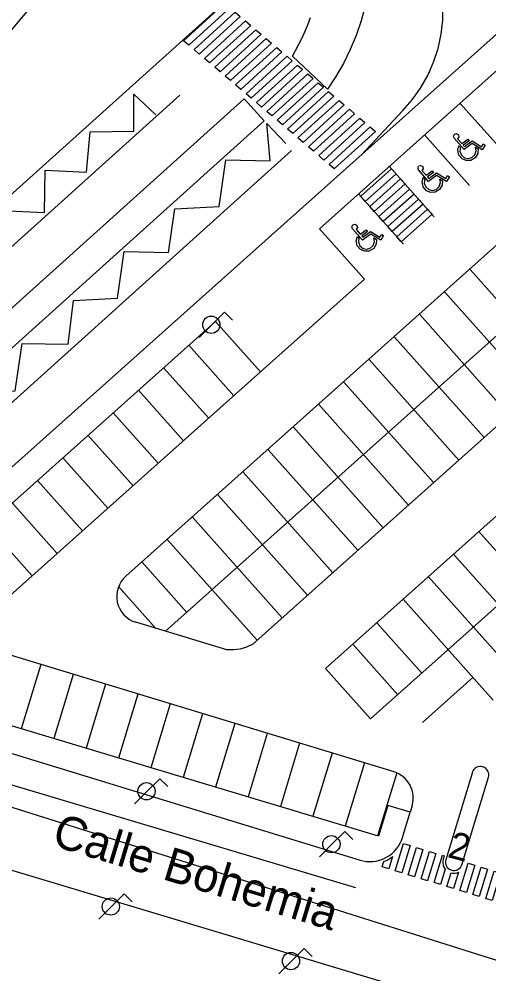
# Model space of a CAD drawing. Extents: x 282771 to 285132, y 4823109 to 4825496.
# Drawn here: x 283851 to 283885.8, y 4823934.9 to 4824005.5 of the extents above; entities that cross this region are included whole.
import ezdxf

# ---------------------------------------------------------------- set-up
doc = ezdxf.new("R2010")
doc.units = 0
for name, color, linetype in [('ACERA-BORDILLO', 7, 'Continuous'), ('ACERA-INTERIOR', 7, 'Continuous'), ('APARCAMIENTO', 7, 'Continuous'), ('CALLE-EJE', 7, 'Continuous'), ('CALLE-TEXTO', 7, 'Continuous'), ('CARGA_DESCARGA', 7, 'Continuous'), ('FAROLA', 7, 'Continuous'), ('NUM-LOCAL', 7, 'Continuous'), ('PASO-PEATONES', 7, 'Continuous'), ('SENAL-VIARIA', 7, 'Continuous')]:
    doc.layers.add(name, color=color, linetype=linetype)

msp = doc.modelspace()

# ---------------------------------------------------------------- linework, layer by layer
at = {"layer": 'ACERA-BORDILLO'}
for points in [[(283865.826, 4824006.356), (283830.423, 4823974.519)], [(283887.721, 4824005.544), (283887.598, 4824005.46), (283887.479, 4824005.372), (283887.364, 4824005.281), (283887.255, 4824005.186), (283839.879, 4823962.908)], [(283840.942, 4823961.176), (283865.56, 4823983.145), (283868.889, 4823979.414), (283876.573, 4823986.271), (283873.243, 4823990.002), (283889.638, 4824004.632)], [(283838.626, 4823973.452), (283867.687, 4823999.606), (283869.157, 4823997.972), (283840.09, 4823971.812), (283838.626, 4823973.452)], [(283843.66, 4823953.298), (283876.261, 4823943.338), (283876.479, 4823943.282), (283876.709, 4823943.244), (283876.948, 4823943.229), (283877.193, 4823943.237), (283877.442, 4823943.269), (283877.69, 4823943.328), (283877.933, 4823943.412), (283878.167, 4823943.522), (283878.389, 4823943.656), (283878.595, 4823943.81), (283878.782, 4823943.983), (283878.947, 4823944.171), (283879.091, 4823944.371), (283879.211, 4823944.578), (283879.308, 4823944.789), (283879.383, 4823945.001), (283879.953, 4823946.876), (283878.31, 4823947.375), (283877.623, 4823945.116), (283842.918, 4823955.516)], [(283882.585, 4823943.356), (283882.563, 4823943.249), (283882.561, 4823943.133), (283882.583, 4823943.014), (283882.63, 4823942.899), (283882.699, 4823942.797), (283882.786, 4823942.712), (283882.883, 4823942.649), (283882.985, 4823942.608), (283883.026, 4823942.595), (283883.134, 4823942.573), (283883.25, 4823942.571), (283883.369, 4823942.593), (283883.483, 4823942.64), (283883.586, 4823942.709), (283883.67, 4823942.796), (283883.733, 4823942.893), (283883.775, 4823942.995), (283885.741, 4823949.465), (283885.763, 4823949.572), (283885.765, 4823949.689), (283885.743, 4823949.808), (283885.696, 4823949.922), (283885.627, 4823950.025), (283885.541, 4823950.109), (283885.443, 4823950.172), (283885.342, 4823950.214), (283885.3, 4823950.226), (283885.193, 4823950.248), (283885.077, 4823950.25), (283884.958, 4823950.228), (283884.843, 4823950.181), (283884.741, 4823950.112), (283884.656, 4823950.026), (283884.593, 4823949.928), (283884.552, 4823949.827), (283882.585, 4823943.356)], [(283898.696, 4823928.086), (283865.781, 4823937.976), (283832.866, 4823947.865)]]:
    msp.add_lwpolyline(points, dxfattribs=at)
at = {"layer": 'ACERA-INTERIOR'}
msp.add_lwpolyline([(283847.8, 4824001.509), (283852.245, 4824006.796), (283853.903, 4824008.769)], dxfattribs=at)
at = {"layer": 'APARCAMIENTO'}
for points in [[(283883.638, 4823999.278), (283886.967, 4823995.548)], [(283881.006, 4823996.929), (283884.335, 4823993.199)], [(283871.189, 4823995.775), (283842.347, 4823969.817)], [(283878.412, 4823994.614), (283881.741, 4823990.884)], [(283876.135, 4823992.582), (283879.464, 4823988.852)], [(283889.601, 4823991.695), (283858.924, 4823964.319)], [(283895.314, 4823990.092), (283861.87, 4823960.246)], [(283899.977, 4823987.552), (283868.31, 4823959.292)], [(283884.389, 4823986.985), (283891.018, 4823979.557)], [(283882.524, 4823985.321), (283889.153, 4823977.892)], [(283903.542, 4823984.131), (283873.697, 4823957.497)], [(283880.658, 4823983.656), (283887.287, 4823976.228)], [(283908.881, 4823982.194), (283877.026, 4823953.766)], [(283878.793, 4823981.992), (283885.422, 4823974.563)], [(283863.594, 4823981.39), (283866.923, 4823977.66)], [(283876.928, 4823980.327), (283883.557, 4823972.899)], [(283868.889, 4823979.414), (283848.27, 4823961.014)], [(283861.729, 4823979.726), (283865.058, 4823975.995)], [(283875.062, 4823978.663), (283881.692, 4823971.234)], [(283859.863, 4823978.061), (283863.192, 4823974.331)], [(283873.197, 4823976.998), (283879.826, 4823969.57)], [(283857.998, 4823976.397), (283861.327, 4823972.666)], [(283871.332, 4823975.334), (283877.961, 4823967.905)], [(283856.133, 4823974.732), (283859.462, 4823971.002)], [(283869.467, 4823973.669), (283876.096, 4823966.24)], [(283854.268, 4823973.068), (283857.597, 4823969.337)], [(283852.402, 4823971.403), (283855.731, 4823967.672)], [(283867.601, 4823972.004), (283874.23, 4823964.576)], [(283865.736, 4823970.34), (283872.365, 4823962.911)], [(283850.537, 4823969.739), (283853.866, 4823966.008)], [(283863.871, 4823968.675), (283870.5, 4823961.247)], [(283848.672, 4823968.074), (283852.001, 4823964.343)], [(283885.034, 4823967.614), (283891.692, 4823960.153)], [(283862.006, 4823967.011), (283868.635, 4823959.582)], [(283883.168, 4823965.95), (283889.827, 4823958.489)], [(283860.14, 4823965.346), (283863.441, 4823961.648)], [(283858.924, 4823964.319), (283858.744, 4823964.136), (283858.585, 4823963.926), (283858.453, 4823963.693), (283858.353, 4823963.442), (283858.287, 4823963.18), (283858.258, 4823962.913), (283858.264, 4823962.65), (283858.303, 4823962.397), (283858.374, 4823962.15), (283858.479, 4823961.909), (283858.618, 4823961.679), (283858.787, 4823961.469), (283858.984, 4823961.283), (283859.202, 4823961.127), (283859.434, 4823961.003), (283859.674, 4823960.913)], [(283881.303, 4823964.285), (283887.961, 4823956.824)], [(283858.392, 4823963.551), (283861.144, 4823960.466)], [(283879.438, 4823962.62), (283886.096, 4823955.159)], [(283866.396, 4823958.87), (283859.674, 4823960.913)], [(283877.484, 4823960.876), (283880.813, 4823957.146)], [(283878.766, 4823949.849), (283847.864, 4823959.241)], [(283868.31, 4823959.292), (283867.862, 4823959.082), (283867.384, 4823958.939), (283866.89, 4823958.868), (283866.396, 4823958.87)], [(283875.707, 4823959.291), (283879.036, 4823955.561)], [(283852.648, 4823957.787), (283851.203, 4823953.033)], [(283873.697, 4823957.497), (283877.026, 4823953.766)], [(283855.04, 4823957.06), (283853.598, 4823952.316)], [(283884.6, 4823956.835), (283880.87, 4823953.506)], [(283857.432, 4823956.333), (283855.993, 4823951.598)], [(283859.824, 4823955.606), (283858.388, 4823950.88)], [(283862.216, 4823954.879), (283860.782, 4823950.163)], [(283864.608, 4823954.152), (283863.177, 4823949.445)], [(283867, 4823953.425), (283865.572, 4823948.727)], [(283869.392, 4823952.698), (283867.967, 4823948.01)], [(283871.784, 4823951.971), (283870.361, 4823947.292)], [(283874.176, 4823951.244), (283872.756, 4823946.574)], [(283876.568, 4823950.517), (283875.151, 4823945.857)], [(283878.96, 4823949.791), (283877.546, 4823945.139)], [(283880.098, 4823947.354), (283880.172, 4823947.712), (283880.178, 4823948.099), (283880.152, 4823948.298), (283880.105, 4823948.496), (283880.037, 4823948.69), (283879.949, 4823948.877), (283879.843, 4823949.055), (283879.719, 4823949.219), (283879.58, 4823949.368), (283879.43, 4823949.501), (283879.105, 4823949.711), (283878.766, 4823949.849)], [(283880.098, 4823947.354), (283879.953, 4823946.876)]]:
    msp.add_lwpolyline(points, dxfattribs=at)
at = {"layer": 'CALLE-EJE'}
msp.add_lwpolyline([(283821.87, 4823956.2), (283835.649, 4823951.941), (283904.383, 4823930.249)], dxfattribs=at)
at = {"layer": 'CARGA_DESCARGA'}
for points in [[(283835.121, 4823978.48), (283836.849, 4823976.572), (283836.998, 4823979.821), (283840.036, 4823979.493), (283840.275, 4823982.682), (283843.194, 4823982.414), (283843.492, 4823985.544), (283846.442, 4823985.365), (283846.62, 4823988.167), (283849.659, 4823988.226), (283850.255, 4823991.326), (283852.907, 4823991.207), (283852.962, 4823994.338), (283856.031, 4823994.189), (283856.299, 4823997.17), (283859.517, 4823997.2), (283859.517, 4823999.942), (283861.155, 4823998.422)], [(283841.823, 4823973.123), (283843.462, 4823971.186), (283843.73, 4823974.554), (283847.067, 4823974.703), (283847.514, 4823977.892), (283850.761, 4823978.012), (283851.268, 4823981.529), (283854.664, 4823981.469), (283855.051, 4823984.688), (283858.328, 4823984.867), (283858.805, 4823988.324), (283862.082, 4823988.235), (283862.566, 4823991.468), (283865.844, 4823991.647), (283866.32, 4823995.104), (283869.597, 4823995.015), (283869.345, 4823997.775), (283870.765, 4823996.303)]]:
    msp.add_lwpolyline(points, dxfattribs=at)
at = {"layer": 'FAROLA'}
for p, q in [((283866.23, 4823983.834), (283865.29, 4823982.904)), ((283866.82, 4823983.244), (283866.23, 4823983.834)), ((283865.29, 4823982.904), (283864.36, 4823981.964)), ((283861.441, 4823949.355), (283860.501, 4823948.425)), ((283862.031, 4823948.765), (283861.441, 4823949.355)), ((283860.501, 4823948.425), (283859.571, 4823947.485)), ((283875.114, 4823945.442), (283874.174, 4823944.512)), ((283875.704, 4823944.852), (283875.114, 4823945.442)), ((283874.174, 4823944.512), (283873.244, 4823943.572)), ((283858.801, 4823940.835), (283857.861, 4823939.905)), ((283859.391, 4823940.245), (283858.801, 4823940.835)), ((283857.861, 4823939.905), (283856.931, 4823938.965)), ((283872.121, 4823936.805), (283871.181, 4823935.875)), ((283872.711, 4823936.215), (283872.121, 4823936.805)), ((283871.181, 4823935.875), (283870.251, 4823934.935))]:
    msp.add_line(p, q, dxfattribs=at)
for centre in [(283865.25, 4823982.904), (283860.461, 4823948.425), (283874.134, 4823944.512), (283857.821, 4823939.905), (283871.141, 4823935.875)]:
    msp.add_circle(centre, 0.637, dxfattribs=at)
at = {"layer": 'PASO-PEATONES'}
for points in [[(283863.208, 4824003.889), (283866.244, 4824006.66), (283866.628, 4824006.333), (283863.592, 4824003.563)], [(283863.976, 4824003.237), (283867.013, 4824006.007), (283867.397, 4824005.681), (283864.36, 4824002.91)], [(283864.744, 4824002.584), (283867.781, 4824005.354), (283868.165, 4824005.028), (283865.128, 4824002.257)], [(283865.512, 4824001.931), (283868.549, 4824004.701), (283868.933, 4824004.375), (283865.896, 4824001.604)], [(283869.701, 4824003.722), (283866.664, 4824000.952), (283866.28, 4824001.278), (283869.317, 4824004.048)], [(283870.469, 4824003.069), (283867.433, 4824000.299), (283867.048, 4824000.625), (283870.085, 4824003.396)], [(283871.237, 4824002.416), (283868.201, 4823999.646), (283867.817, 4823999.972), (283870.853, 4824002.743)], [(283872.006, 4824001.763), (283868.969, 4823998.993), (283868.585, 4823999.32), (283871.622, 4824002.09)], [(283872.774, 4824001.111), (283869.737, 4823998.34), (283869.353, 4823998.667), (283872.39, 4824001.437)], [(283873.542, 4824000.458), (283870.505, 4823997.688), (283870.121, 4823998.014), (283873.158, 4824000.784)], [(283874.31, 4823999.805), (283871.273, 4823997.035), (283870.889, 4823997.361), (283873.926, 4824000.131)], [(283875.078, 4823999.152), (283872.042, 4823996.382), (283871.657, 4823996.708), (283874.694, 4823999.479)], [(283875.846, 4823998.499), (283872.81, 4823995.729), (283872.426, 4823996.055), (283875.462, 4823998.826)], [(283876.615, 4823997.846), (283873.578, 4823995.076), (283873.194, 4823995.403), (283876.23, 4823998.173)], [(283877.383, 4823997.194), (283874.346, 4823994.423), (283873.962, 4823994.75), (283876.999, 4823997.52)], [(283885.277, 4823995.839), (283884.545, 4823996.294), (283883.944, 4823995.849), (283883.199, 4823996.692), (283883.148, 4823996.848), (283883.228, 4823996.992), (283883.388, 4823997.032), (283883.526, 4823996.943), (283883.554, 4823996.78), (283883.455, 4823996.649), (283883.766, 4823996.298), (283884.209, 4823996.626), (283884.306, 4823996.494), (283883.875, 4823996.175), (283883.967, 4823996.07), (283884.537, 4823996.492), (283885.225, 4823996.065), (283885.354, 4823996.273), (283885.493, 4823996.187)], [(283883.468, 4823995.806), (283883.553, 4823996.13), (283883.672, 4823995.996), (283883.634, 4823995.726), (283883.741, 4823995.437), (283883.977, 4823995.24), (283884.243, 4823995.185), (283884.506, 4823995.253), (283884.733, 4823995.462), (283884.824, 4823995.756), (283884.774, 4823996.023), (283884.98, 4823995.895), (283884.956, 4823995.561), (283884.763, 4823995.24), (283884.439, 4823995.05), (283884.105, 4823995.031), (283883.795, 4823995.156), (283883.549, 4823995.44)], [(283882.645, 4823993.49), (283881.913, 4823993.945), (283881.312, 4823993.5), (283880.567, 4823994.343), (283880.516, 4823994.5), (283880.596, 4823994.644), (283880.755, 4823994.683), (283880.894, 4823994.594), (283880.922, 4823994.432), (283880.823, 4823994.3), (283881.134, 4823993.949), (283881.577, 4823994.277), (283881.674, 4823994.145), (283881.243, 4823993.826), (283881.335, 4823993.721), (283881.905, 4823994.143), (283882.593, 4823993.716), (283882.722, 4823993.925), (283882.861, 4823993.838)], [(283878.911, 4823994.055), (283876.634, 4823992.023), (283876.301, 4823992.396), (283878.578, 4823994.428)], [(283879.577, 4823993.309), (283877.3, 4823991.276), (283876.967, 4823991.649), (283879.244, 4823993.682)], [(283880.836, 4823993.457), (283880.92, 4823993.781), (283881.039, 4823993.647), (283881.002, 4823993.377), (283881.109, 4823993.088), (283881.345, 4823992.891), (283881.611, 4823992.836), (283881.874, 4823992.904), (283882.1, 4823993.113), (283882.192, 4823993.407), (283882.141, 4823993.674), (283882.348, 4823993.546), (283882.324, 4823993.213), (283882.13, 4823992.891), (283881.807, 4823992.701), (283881.473, 4823992.682), (283881.163, 4823992.807), (283880.917, 4823993.091)], [(283880.243, 4823992.562), (283877.966, 4823990.53), (283877.633, 4823990.903), (283879.91, 4823992.935)], [(283880.909, 4823991.816), (283878.632, 4823989.784), (283878.299, 4823990.157), (283880.576, 4823992.189)], [(283881.242, 4823991.443), (283881.575, 4823991.07), (283879.298, 4823989.038), (283878.965, 4823989.411)], [(283877.774, 4823989.143), (283877.042, 4823989.598), (283876.441, 4823989.153), (283875.695, 4823989.996), (283875.644, 4823990.152), (283875.724, 4823990.296), (283875.884, 4823990.336), (283876.022, 4823990.246), (283876.051, 4823990.084), (283875.952, 4823989.953), (283876.262, 4823989.602), (283876.705, 4823989.93), (283876.803, 4823989.798), (283876.371, 4823989.479), (283876.464, 4823989.374), (283877.033, 4823989.795), (283877.721, 4823989.369), (283877.851, 4823989.577), (283877.99, 4823989.491)], [(283875.965, 4823989.11), (283876.049, 4823989.434), (283876.168, 4823989.299), (283876.131, 4823989.03), (283876.237, 4823988.741), (283876.474, 4823988.544), (283876.74, 4823988.488), (283877.003, 4823988.557), (283877.229, 4823988.766), (283877.321, 4823989.06), (283877.27, 4823989.327), (283877.477, 4823989.199), (283877.453, 4823988.865), (283877.259, 4823988.544), (283876.935, 4823988.354), (283876.601, 4823988.334), (283876.291, 4823988.46), (283876.045, 4823988.743)], [(283878.849, 4823942.547), (283879.467, 4823944.568), (283879.945, 4823944.422), (283879.327, 4823942.401)], [(283879.806, 4823942.255), (283880.423, 4823944.276), (283880.901, 4823944.13), (283880.284, 4823942.109)], [(283880.762, 4823941.962), (283881.379, 4823943.984), (283881.858, 4823943.837), (283881.24, 4823941.816)], [(283878.501, 4823943.489), (283878.648, 4823943.6), (283878.371, 4823942.693), (283877.893, 4823942.839), (283878.012, 4823943.229), (283878.261, 4823943.345)], [(283882.452, 4823942.805), (283882.545, 4823942.668), (283882.196, 4823941.524), (283881.718, 4823941.67), (283882.336, 4823943.691), (283882.467, 4823943.651), (283882.389, 4823943.397), (283882.363, 4823943.271), (283882.361, 4823943.116), (283882.39, 4823942.957)], [(283883.425, 4823942.4), (283883.522, 4823942.44), (283883.153, 4823941.232), (283882.675, 4823941.378), (283882.987, 4823942.399), (283883.112, 4823942.373), (283883.267, 4823942.371)], [(283883.631, 4823941.086), (283884.249, 4823943.107), (283884.727, 4823942.961), (283884.109, 4823940.94)], [(283884.587, 4823940.794), (283885.205, 4823942.815), (283885.683, 4823942.669), (283885.066, 4823940.648)], [(283885.544, 4823940.501), (283886.161, 4823942.523), (283886.639, 4823942.376), (283886.022, 4823940.355)]]:
    msp.add_lwpolyline(points, close=True, dxfattribs=at)
at = {"layer": 'SENAL-VIARIA'}
for points in [[(283877.3, 4824012.469), (283876.99, 4824008.686), (283876.844, 4824007.572), (283876.625, 4824006.463), (283876.332, 4824005.366), (283875.966, 4824004.289), (283875.531, 4824003.238), (283875.027, 4824002.22), (283874.461, 4824001.241), (283873.836, 4824000.308)], [(283876.321, 4823995.429), (283879.414, 4823998.742), (283880.105, 4823999.525), (283880.723, 4824000.387), (283881.256, 4824001.318), (283881.691, 4824002.305), (283882.023, 4824003.331), (283882.246, 4824004.38), (283882.359, 4824005.435), (283882.365, 4824006.479), (283882.354, 4824011.41)], [(283871.251, 4824002.759), (283871.936, 4824004.051), (283872.173, 4824004.552), (283872.387, 4824005.071), (283872.579, 4824005.605)], [(283873.836, 4824000.308), (283871.251, 4824002.759)], [(283862.913, 4823999.882), (283836.93, 4823976.467)], [(283842.704, 4823951.22), (283875.915, 4823941.31)]]:
    msp.add_lwpolyline(points, dxfattribs=at)

# ---------------------------------------------------------------- texts
at = {"layer": 'CALLE-TEXTO'}
msp.add_text('Calle Bohemia', height=2.5, rotation=343.10034, dxfattribs=at).set_placement((283853.371, 4823944.441))
at = {"layer": 'NUM-LOCAL'}
msp.add_text('2', height=2, rotation=345.08524, dxfattribs=at).set_placement((283882.647, 4823943.574))

doc.saveas('drawing.dxf')
